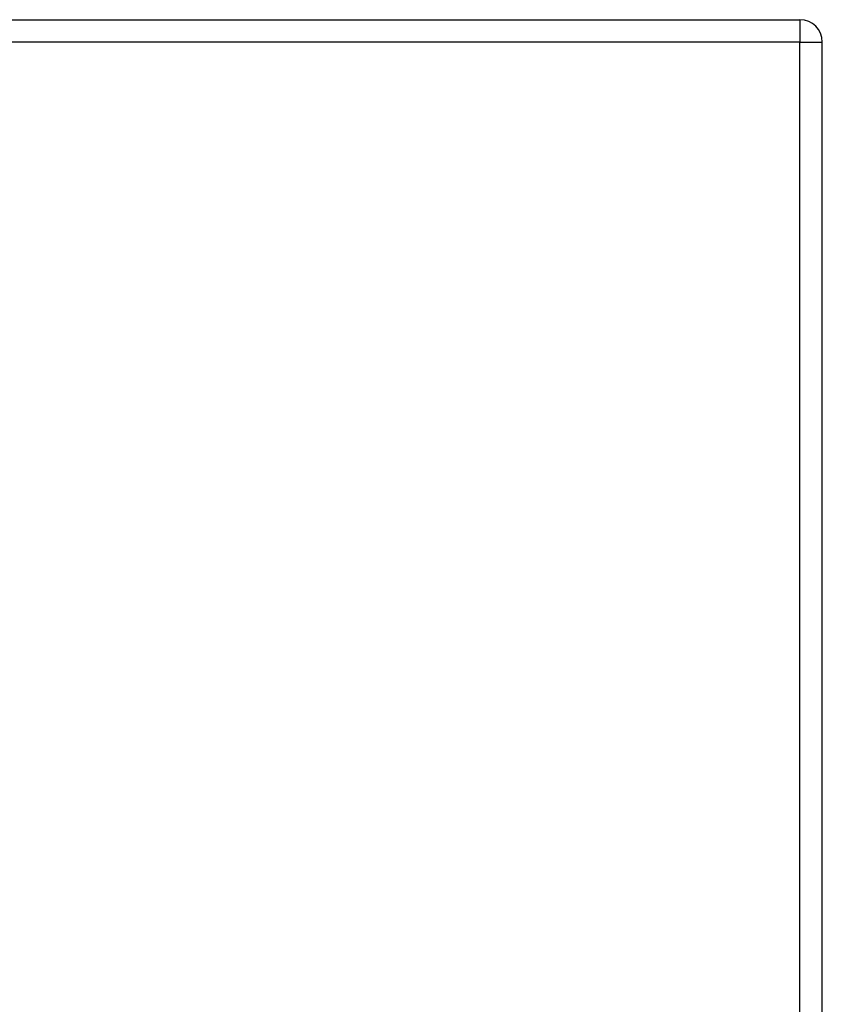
# Model space of a CAD drawing. Header units: inches. Extents: x 19 to 626, y 56 to 294.
# Tile 272 of 372: x 330.43 to 334, y 193.62 to 197.99. Entities that reach past the tile are written whole.
import ezdxf

# ---------------------------------------------------------------- set-up
doc = ezdxf.new("R2010")
doc.units = ezdxf.units.IN
doc.header["$MEASUREMENT"] = 0
doc.layers.add('Visible Edges(ANSI)', color=7, linetype='Continuous', lineweight=25)
doc.layers.add('Visible Tangent Edges(ANSI)', color=7, linetype='Continuous', lineweight=25)

msp = doc.modelspace()

# ---------------------------------------------------------------- linework, layer by layer
at = {"layer": 'Visible Edges(ANSI)'}
for p, q in [((268.2915, 197.9884), (333.8965, 197.9884)), ((333.9955, 161.1694), (333.9955, 197.8894))]:
    msp.add_line(p, q, dxfattribs=at)
msp.add_arc((333.8965, 197.8894), 0.099, 0, 90, dxfattribs=at)
at = {"layer": 'Visible Tangent Edges(ANSI)'}
for p, q in [((333.8965, 197.9884), (333.8965, 197.8894)), ((333.8965, 197.8894), (268.2915, 197.8894)), ((333.8965, 197.8894), (333.9955, 197.8894)), ((333.8965, 161.1694), (333.8965, 197.8894))]:
    msp.add_line(p, q, dxfattribs=at)

doc.saveas('drawing.dxf')
